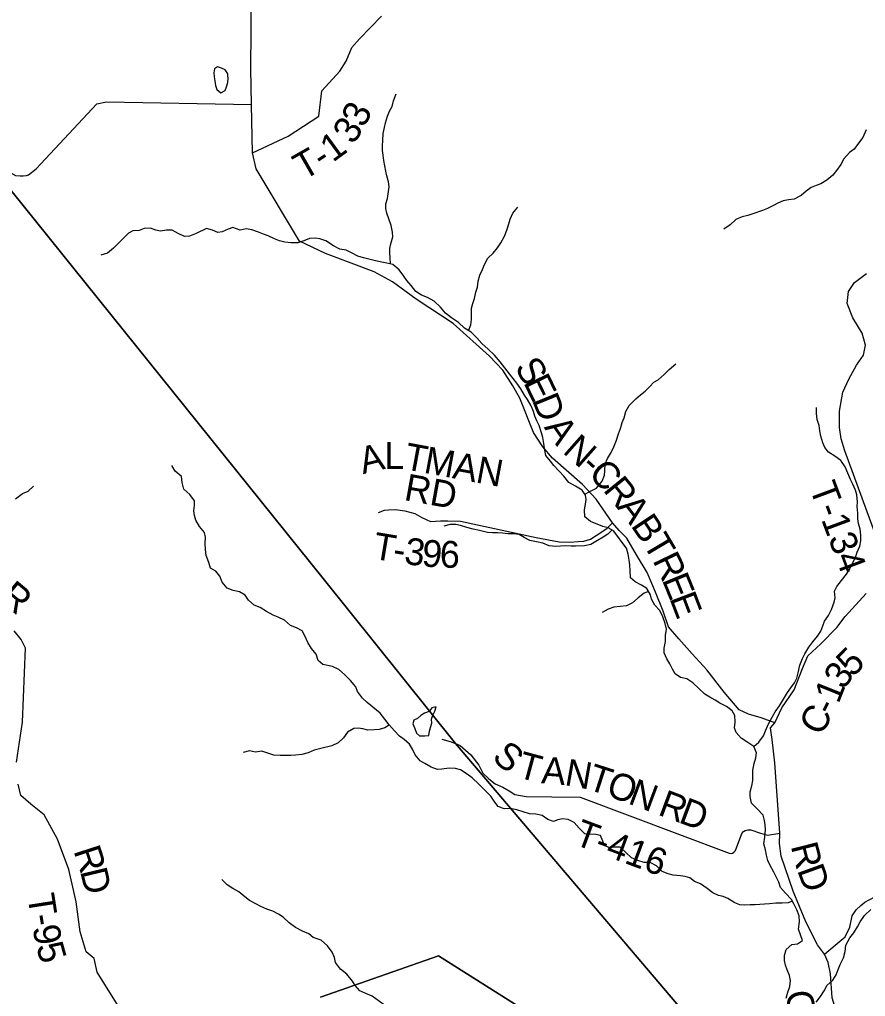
# Model space of a CAD drawing. Extents: x 1624196 to 2029251, y 146837 to 440034.
# Drawn here: x 1787257 to 1796707, y 326836 to 337746 of the extents above; entities that cross this region are included whole.
import ezdxf

# ---------------------------------------------------------------- set-up
doc = ezdxf.new("R2010")
doc.units = 0
for name, color, linetype in [('GM_X_County_Road', 7, 'Continuous'), ('GM_X_County_Road_Text', 7, 'Continuous'), ('GM_X_Minor_Lake', 7, 'Continuous'), ('GM_X_Minor_River', 7, 'Continuous'), ('GM_X_Township', 7, 'Continuous'), ('GM_X_Township_Road', 7, 'Continuous'), ('GM_X_Township_Road_Text', 7, 'Continuous')]:
    doc.layers.add(name, color=color, linetype=linetype)

msp = doc.modelspace()

# ---------------------------------------------------------------- linework, layer by layer
at = {"layer": 'GM_X_County_Road'}
for points in [[(1795696, 329892), (1795541, 329946), (1795402, 329989), (1795296, 330036), (1795128, 330234), (1794936, 330482), (1794771, 330662), (1794622, 330829), (1794508, 330965), (1794447, 331140), (1794363, 331351), (1794269, 331570), (1794149, 331769), (1794040, 331955), (1793955, 332040), (1793880, 332126), (1793700, 332391), (1793545, 332552), (1793211, 332848), (1793104, 332973), (1793000, 333134), (1792845, 333516), (1792768, 333655), (1792656, 333832), (1792507, 333988), (1792102, 334350), (1791686, 334622), (1791422, 334817), (1791218, 334927), (1790676, 335132), (1790383, 335272), (1789901, 336078), (1789859, 336257), (1789848, 336798), (1789841, 337196), (1789850, 338484)], [(1795696, 329892), (1795773, 330060), (1795910, 330259), (1796003, 330499), (1796062, 330641), (1796209, 330774), (1796387, 330955), (1796482, 331080), (1796713, 331335)], [(1796387, 325543), (1796507, 325625), (1796660, 325720), (1796651, 325832), (1796625, 325919), (1796617, 325946), (1796505, 326250), (1796336, 326819), (1796318, 327088), (1796291, 327214), (1796250, 327309), (1796171, 327411), (1796039, 327669), (1795898, 328013), (1795766, 328403), (1795747, 328543), (1795752, 328659), (1795693, 329446), (1795665, 329706), (1795646, 329837), (1795696, 329892)], [(1796250, 327309), (1796367, 327408), (1796482, 327501), (1796531, 327611), (1796560, 327735), (1796602, 327804), (1796655, 327852), (1796700, 327888), (1796812, 327947)]]:
    msp.add_lwpolyline(points, dxfattribs=at)
at = {"layer": 'GM_X_Minor_Lake'}
for points in [[(1789585, 337118), (1789582, 337139), (1789555, 337183), (1789513, 337204), (1789469, 337218), (1789435, 337196), (1789426, 337150), (1789432, 337106), (1789437, 337060)], [(1789437, 337060), (1789444, 337010), (1789462, 336965), (1789506, 336929), (1789552, 336954), (1789569, 336996), (1789583, 337042), (1789588, 337092), (1789585, 337118)], [(1791839, 330030), (1791831, 330019), (1791781, 330000), (1791741, 329974), (1791704, 329940), (1791660, 329921), (1791652, 329881), (1791671, 329830), (1791691, 329778), (1791723, 329746), (1791767, 329745)], [(1791767, 329745), (1791783, 329745), (1791829, 329749), (1791837, 329797), (1791848, 329839), (1791862, 329887), (1791860, 329933), (1791875, 329979), (1791897, 330023), (1791910, 330069), (1791863, 330061), (1791839, 330030)]]:
    msp.add_lwpolyline(points, dxfattribs=at)
at = {"layer": 'GM_X_Minor_River'}
for points in [[(1791400, 335016), (1791399, 335084), (1791393, 335140), (1791394, 335190), (1791406, 335242), (1791427, 335318), (1791423, 335372), (1791410, 335446), (1791381, 335519), (1791359, 335585), (1791348, 335635), (1791350, 335689), (1791367, 335747), (1791379, 335824), (1791386, 335876), (1791380, 335934), (1791361, 336000), (1791349, 336054), (1791338, 336112), (1791326, 336173), (1791319, 336231), (1791313, 336283), (1791312, 336335), (1791316, 336395), (1791319, 336475), (1791334, 336541), (1791346, 336591), (1791369, 336665), (1791389, 336721), (1791420, 336773), (1791436, 336839), (1791463, 336915)], [(1796715, 336513), (1796678, 336429), (1796630, 336365), (1796579, 336300), (1796527, 336262), (1796466, 336190), (1796433, 336128), (1796383, 336059), (1796342, 336007), (1796274, 335953), (1796207, 335910), (1796157, 335892), (1796101, 335871), (1796046, 335831), (1795988, 335779), (1795911, 335740), (1795847, 335732), (1795787, 335721), (1795729, 335695), (1795679, 335668), (1795612, 335634), (1795556, 335615), (1795448, 335575), (1795393, 335558), (1795329, 335544), (1795259, 335513), (1795194, 335453), (1795126, 335406)], [(1792272, 334271), (1792297, 334337), (1792304, 334397), (1792306, 334463), (1792305, 334521), (1792319, 334575), (1792338, 334631), (1792355, 334703), (1792371, 334759), (1792380, 334825), (1792400, 334893), (1792427, 334955), (1792451, 335011), (1792490, 335081), (1792549, 335136), (1792595, 335196), (1792634, 335254), (1792676, 335326), (1792699, 335392), (1792722, 335464), (1792736, 335518), (1792767, 335582), (1792823, 335649)], [(1790679, 335275), (1790612, 335296), (1790562, 335303), (1790497, 335302), (1790433, 335276), (1790365, 335251), (1790292, 335252), (1790222, 335261), (1790162, 335273), (1790104, 335298), (1790035, 335329), (1789981, 335348), (1789925, 335371), (1789853, 335398), (1789787, 335408), (1789722, 335393), (1789641, 335422), (1789588, 335405), (1789522, 335375), (1789472, 335366), (1789412, 335393), (1789346, 335414), (1789229, 335357), (1789154, 335326), (1789100, 335322), (1789028, 335355), (1788962, 335392), (1788898, 335393), (1788830, 335382), (1788778, 335392), (1788718, 335415), (1788648, 335414), (1788593, 335390), (1788523, 335385), (1788473, 335362), (1788414, 335300), (1788357, 335243), (1788306, 335193), (1788238, 335136), (1788165, 335113)], [(1793338, 332645), (1793282, 332705), (1793225, 332764), (1793189, 332814), (1793137, 332879), (1793120, 332955), (1793115, 333011), (1793101, 333080), (1793086, 333132), (1793060, 333212), (1793035, 333265), (1793013, 333315), (1792998, 333367), (1792972, 333433), (1792933, 333502), (1792899, 333552), (1792858, 333621), (1792812, 333685), (1792773, 333736), (1792731, 333788), (1792680, 333857), (1792626, 333925), (1792563, 333996), (1792491, 334065), (1792422, 334127), (1792364, 334190), (1792301, 334253), (1792227, 334299), (1792159, 334362), (1792082, 334415), (1792016, 334467), (1791959, 334532), (1791889, 334599), (1791815, 334643), (1791748, 334668), (1791684, 334707), (1791630, 334775), (1791585, 334830), (1791551, 334880), (1791496, 334951), (1791428, 335009), (1791360, 335026), (1791284, 335039), (1791232, 335051), (1791158, 335070), (1791101, 335084), (1791035, 335105), (1790967, 335140), (1790905, 335170), (1790833, 335183), (1790765, 335219), (1790679, 335275)], [(1793572, 332445), (1793628, 332476), (1793703, 332513), (1793764, 332589), (1793790, 332657), (1793797, 332707), (1793799, 332783), (1793826, 332845), (1793865, 332909), (1793895, 332975), (1793926, 333047), (1793948, 333121), (1793971, 333179), (1793990, 333247), (1794010, 333299), (1794031, 333367), (1794067, 333434), (1794140, 333510), (1794195, 333556), (1794245, 333597), (1794295, 333643), (1794342, 333695), (1794392, 333722), (1794457, 333780), (1794515, 333836), (1794588, 333901)], [(1795460, 329627), (1795514, 329676), (1795567, 329748), (1795591, 329804), (1795624, 329880), (1795665, 329954), (1795697, 330014), (1795748, 330083), (1795793, 330157), (1795835, 330231), (1795872, 330283), (1795914, 330338), (1795939, 330390), (1795957, 330452), (1795974, 330534), (1796003, 330612), (1796031, 330664), (1796074, 330736), (1796120, 330798), (1796171, 330861), (1796210, 330917), (1796232, 330975), (1796251, 331027), (1796295, 331091), (1796328, 331159), (1796357, 331239), (1796367, 331289), (1796362, 331363), (1796386, 331415), (1796441, 331483), (1796497, 331552), (1796528, 331604), (1796561, 331676), (1796595, 331740), (1796616, 331796), (1796644, 331864), (1796655, 331924), (1796655, 331988), (1796646, 332054), (1796631, 332116), (1796623, 332169), (1796620, 332233), (1796616, 332307), (1796617, 332359), (1796611, 332437), (1796596, 332489), (1796566, 332556), (1796541, 332610), (1796509, 332681), (1796480, 332751), (1796431, 332822), (1796363, 332868), (1796293, 332913), (1796252, 332965), (1796230, 333020), (1796207, 333092), (1796199, 333152), (1796190, 333212), (1796166, 333281), (1796161, 333345), (1796161, 333413)], [(1790646, 330543), (1790593, 330588), (1790571, 330659), (1790518, 330721), (1790479, 330788), (1790449, 330855), (1790414, 330919), (1790350, 330952), (1790284, 330979), (1790215, 331040), (1790145, 331071), (1790089, 331094), (1790017, 331135), (1789946, 331178), (1789878, 331207), (1789814, 331262), (1789779, 331316), (1789715, 331353), (1789645, 331368), (1789575, 331397), (1789522, 331462), (1789493, 331530), (1789451, 331587), (1789389, 331618), (1789372, 331684), (1789343, 331761), (1789334, 331829), (1789329, 331896), (1789333, 331964), (1789322, 332018), (1789267, 332085), (1789227, 332156), (1789210, 332206), (1789204, 332258), (1789211, 332319), (1789212, 332371), (1789158, 332440), (1789093, 332501), (1789074, 332577), (1789065, 332641), (1788997, 332702), (1788958, 332765)], [(1795838, 326884), (1795863, 326948), (1795869, 327016), (1795858, 327070), (1795832, 327134), (1795813, 327185), (1795801, 327239), (1795803, 327293), (1795822, 327361), (1795883, 327416), (1795947, 327422), (1796005, 327460), (1795980, 327524), (1795958, 327588), (1795971, 327668), (1795968, 327738), (1795940, 327803), (1795905, 327869), (1795881, 327920), (1795814, 327990), (1795758, 328053), (1795741, 328111), (1795713, 328165), (1795682, 328224), (1795642, 328298), (1795617, 328353), (1795603, 328415), (1795592, 328473), (1795570, 328541), (1795581, 328616), (1795590, 328698), (1795586, 328752), (1795580, 328802), (1795565, 328860), (1795498, 328933), (1795432, 328996), (1795419, 329070), (1795419, 329120), (1795436, 329190), (1795448, 329248), (1795449, 329310), (1795447, 329364), (1795462, 329438), (1795482, 329502), (1795489, 329556), (1795460, 329627), (1795394, 329671), (1795320, 329722), (1795263, 329785), (1795245, 329835), (1795252, 329901), (1795246, 329973), (1795219, 330024), (1795153, 330076), (1795081, 330111), (1795028, 330145), (1794968, 330180), (1794912, 330212), (1794851, 330271), (1794779, 330340), (1794711, 330382), (1794641, 330399), (1794582, 330440), (1794552, 330492), (1794521, 330550), (1794489, 330607), (1794458, 330675), (1794460, 330727), (1794473, 330799), (1794473, 330868), (1794484, 330938), (1794470, 331002), (1794443, 331074), (1794410, 331145), (1794354, 331207), (1794317, 331272), (1794305, 331322), (1794266, 331392), (1794204, 331431), (1794134, 331466), (1794081, 331512), (1794077, 331588), (1794074, 331658), (1794068, 331709), (1794055, 331775), (1794037, 331843), (1793990, 331906), (1793940, 331974), (1793893, 332035), (1793831, 332069), (1793773, 332086), (1793634, 332139), (1793572, 332194), (1793569, 332270), (1793579, 332334), (1793588, 332386), (1793578, 332436), (1793543, 332489), (1793467, 332533), (1793395, 332574), (1793338, 332645)], [(1787211, 332393), (1787288, 332452), (1787354, 332479), (1787411, 332535)], [(1793874, 332045), (1793827, 331997), (1793776, 331964), (1793712, 331928), (1793639, 331883), (1793569, 331867), (1793469, 331864), (1793419, 331866), (1793361, 331867), (1793301, 331865), (1793249, 331862), (1793173, 331868), (1793103, 331899), (1793033, 331914), (1792959, 331928), (1792895, 331961), (1792839, 331995), (1792775, 332004), (1792713, 332002), (1792651, 332011), (1792597, 332013), (1792539, 332014), (1792485, 332016), (1792397, 332039), (1792325, 332054), (1792255, 332072), (1792184, 332095), (1792130, 332108), (1792066, 332108), (1791997, 332089)], [(1794284, 331360), (1794233, 331341), (1794167, 331289), (1794106, 331231), (1794036, 331198), (1793968, 331190), (1793895, 331185), (1793833, 331161), (1793765, 331124)], [(1795890, 327900), (1795843, 327880), (1795777, 327876), (1795705, 327879), (1795634, 327871), (1795580, 327866), (1795528, 327862), (1795474, 327861), (1795420, 327861), (1795354, 327856), (1795302, 327858), (1795246, 327883), (1795170, 327929), (1795119, 327954), (1795067, 327962), (1795001, 327995), (1794939, 328040), (1794865, 328094), (1794798, 328121), (1794746, 328161), (1794694, 328174), (1794640, 328182), (1794560, 328191), (1794504, 328204), (1794436, 328232), (1794373, 328295), (1794303, 328331), (1794235, 328332), (1794163, 328353), (1794095, 328385), (1794030, 328442), (1793966, 328503), (1793902, 328505), (1793850, 328496), (1793788, 328522), (1793774, 328572), (1793747, 328633), (1793693, 328645), (1793627, 328650), (1793573, 328654), (1793507, 328717), (1793452, 328779), (1793384, 328812), (1793322, 328821), (1793272, 328809), (1793222, 328791), (1793160, 328812), (1793094, 328857), (1793024, 328871), (1792954, 328876), (1792811, 328921), (1792739, 328934), (1792672, 328932), (1792605, 328957), (1792565, 329007), (1792522, 329072), (1792452, 329142), (1792387, 329207), (1792313, 329278), (1792257, 329320), (1792182, 329367), (1792128, 329382), (1792056, 329384), (1791976, 329373), (1791926, 329371), (1791856, 329398), (1791786, 329439), (1791734, 329469), (1791675, 329534), (1791647, 329598), (1791614, 329654), (1791554, 329705), (1791502, 329742), (1791447, 329802), (1791387, 329871), (1791336, 329933), (1791286, 330000), (1791203, 330065), (1791139, 330117), (1791088, 330166), (1791032, 330243), (1791013, 330293), (1790953, 330365), (1790888, 330430), (1790822, 330487), (1790754, 330521), (1790646, 330543)], [(1791389, 329869), (1791339, 329835), (1791273, 329818), (1791219, 329814), (1791149, 329811), (1791093, 329825), (1791041, 329834), (1790990, 329828), (1790922, 329788), (1790877, 329725), (1790817, 329667), (1790747, 329636), (1790639, 329608)], [(1790639, 329608), (1790549, 329585), (1790482, 329556), (1790412, 329537), (1790338, 329529), (1790287, 329526), (1790167, 329527), (1790097, 329530), (1789965, 329576), (1789893, 329565), (1789825, 329578), (1789754, 329560)], [(1790625, 327463), (1790538, 327494), (1790487, 327537), (1790417, 327564), (1790341, 327605), (1790270, 327660), (1790202, 327723), (1790148, 327755), (1790085, 327788), (1790021, 327811), (1789953, 327840), (1789895, 327869), (1789827, 327906), (1789772, 327947), (1789706, 328004), (1789640, 328040), (1789577, 328081), (1789515, 328142)], [(1796157, 326771), (1796206, 326837), (1796247, 326898), (1796279, 326962), (1796342, 327018), (1796380, 327076), (1796403, 327136), (1796425, 327193), (1796462, 327269), (1796479, 327339), (1796489, 327409), (1796534, 327489), (1796577, 327545), (1796619, 327613), (1796648, 327669), (1796698, 327740), (1796767, 327806)], [(1791444, 326621), (1791403, 326680), (1791346, 326730), (1791278, 326781), (1791197, 326838), (1791125, 326870), (1791059, 326899), (1791005, 326958), (1790976, 327008), (1790912, 327085), (1790843, 327139), (1790785, 327214), (1790774, 327270), (1790748, 327331), (1790697, 327401), (1790625, 327463)], [(1795821, 326818), (1795838, 326884)]]:
    msp.add_lwpolyline(points, dxfattribs=at)
at = {"layer": 'GM_X_Township'}
for points in [[(1795508, 325685), (1792128, 329660), (1790649, 331503), (1786881, 336182), (1781032, 343443), (1778378, 346777), (1778350, 346813), (1776799, 348700)], [(1772145, 338706), (1778974, 342355), (1781032, 343443), (1786881, 336182), (1790649, 331503), (1792128, 329660), (1795508, 325685)], [(1793039, 326594), (1791938, 327291), (1790617, 326829)], [(1790617, 326829), (1791938, 327291), (1793039, 326594)]]:
    msp.add_lwpolyline(points, dxfattribs=at)
at = {"layer": 'GM_X_Township_Road'}
for points in [[(1789859, 336257), (1790259, 336444), (1790600, 336666), (1790633, 336951), (1790835, 337169), (1790907, 337280), (1790969, 337432), (1791054, 337531), (1791302, 337783)], [(1786992, 336123), (1786993, 336122), (1787213, 336006), (1787262, 336000), (1787297, 336001), (1787333, 336004), (1787357, 336013), (1787443, 336079), (1788120, 336804), (1788228, 336827), (1789848, 336798)], [(1796961, 331609), (1796477, 332930), (1796434, 333064), (1796417, 333191), (1796417, 333371), (1796453, 333583), (1796522, 333729), (1796608, 333885), (1796685, 333996), (1796706, 334108), (1796669, 334245), (1796565, 334414), (1796502, 334573), (1796519, 334707), (1796586, 334811), (1796717, 334908)], [(1791268, 332239), (1791332, 332267), (1791377, 332272), (1791457, 332275), (1791561, 332259), (1791674, 332228), (1791750, 332185), (1791848, 332142), (1791958, 332147), (1792040, 332148), (1792184, 332145), (1793027, 331961), (1793285, 331913), (1793405, 331910), (1793499, 331915), (1793559, 331921), (1793636, 331942), (1793762, 332025), (1793823, 332065), (1793880, 332126)], [(1787223, 329452), (1787291, 329901), (1787325, 330726), (1787275, 330821), (1787198, 330920)], [(1791974, 329709), (1792066, 329683), (1792128, 329660), (1792181, 329640), (1792299, 329535), (1792388, 329420), (1792433, 329331), (1792500, 329267), (1792572, 329210), (1792654, 329175), (1792727, 329134), (1792791, 329090), (1792915, 329069), (1793202, 329066), (1793202, 329066)], [(1788395, 326673), (1788122, 327107), (1788089, 327261), (1788001, 327336), (1787933, 327557), (1787889, 327891), (1787808, 328253), (1787679, 328593), (1787531, 328865), (1787384, 328985), (1787272, 329081), (1787243, 329207)], [(1793202, 329066), (1793519, 329063), (1795186, 328437), (1795207, 328432), (1795221, 328436), (1795235, 328448), (1795254, 328465), (1795327, 328655), (1795346, 328678), (1795364, 328691), (1795394, 328698), (1795426, 328698), (1795534, 328659), (1795614, 328637), (1795752, 328659)]]:
    msp.add_lwpolyline(points, dxfattribs=at)

# ---------------------------------------------------------------- texts
at = {"layer": 'GM_X_County_Road_Text'}
for s, rotation, p in [('S', 301.3003, (1792781, 333861)), ('E', 295.9153, (1792882, 333694)), ('D', 292.1768, (1792978, 333497)), ('A', 304.5802, (1793111, 333191)), ('N', 318.5029, (1793314, 332914)), ('-', 317.7499, (1793511, 332740)), ('C', 314.6385, (1793599, 332660)), ('R', 308.9975, (1793767, 332490)), ('A', 307.6255, (1793921, 332300)), ('B', 303.7929, (1794079, 332095)), ('T', 300.6565, (1794214, 331894)), ('R', 295.7342, (1794325, 331707)), ('E', 292.2391, (1794430, 331490)), ('E', 290.8289, (1794514, 331284)), ('5', 45.2649, (1796563, 330392)), ('3', 54.6874, (1796464, 330252)), ('1', 68.1409, (1796405, 330096)), ('C', 60.4909, (1796209, 329733)), ('-', 63.2692, (1796338, 329961)), ('R', 284.3325, (1795871, 328517)), ('D', 289.8873, (1795941, 328248)), ('C', 278.5005, (1795813, 326884))]:
    msp.add_text(s, height=300, rotation=rotation, dxfattribs=at).set_placement(p)
at = {"layer": 'GM_X_Township_Road_Text'}
for s, rotation, p in [('3', 63.6196, (1791106, 336528)), ('3', 56.8425, (1790986, 336340)), ('1', 36.1451, (1790756, 336145)), ('T', 29.8326, (1790428, 335946)), ('-', 33.6252, (1790641, 336069)), ('A', 13.4708, (1791093, 332668)), ('L', 359.4472, (1791331, 332728)), ('T', 349.4583, (1791541, 332727)), ('M', 349.4495, (1791762, 332686)), ('A', 349.4495, (1792082, 332626)), ('N', 349.4495, (1792342, 332578)), ('RD', 349.7385, (1791542, 332381)), ('T-134', 290.3911, (1796078, 332520)), ('T', 350.4503, (1791191, 331727)), ('3', 352.4896, (1791545, 331668)), ('9', 355.06, (1791743, 331642)), ('6', 359.1087, (1791950, 331625)), ('-', 350.9332, (1791415, 331689)), ('R', 320.1929, (1787013, 331270)), ('S', 318.6746, (1792522, 329491)), ('T', 344.8977, (1792805, 329287)), ('A', 355.396, (1793080, 329218)), ('N', 349.8568, (1793336, 329198)), ('T', 342.2047, (1793586, 329154)), ('O', 339.5326, (1793796, 329086)), ('N', 339.5015, (1794043, 328994)), ('R', 339.5053, (1794377, 328869)), ('D', 339.5015, (1794608, 328783)), ('T-416', 339.6075, (1793437, 328540)), ('R', 287.9363, (1787858, 328464)), ('D', 283.5238, (1787932, 328236)), ('T', 278.8247, (1787344, 327963)), ('-', 279.1631, (1787379, 327739)), ('9', 280.5639, (1787400, 327610)), ('5', 285.5923, (1787440, 327400))]:
    msp.add_text(s, height=300, rotation=rotation, dxfattribs=at).set_placement(p)

doc.saveas('drawing.dxf')
